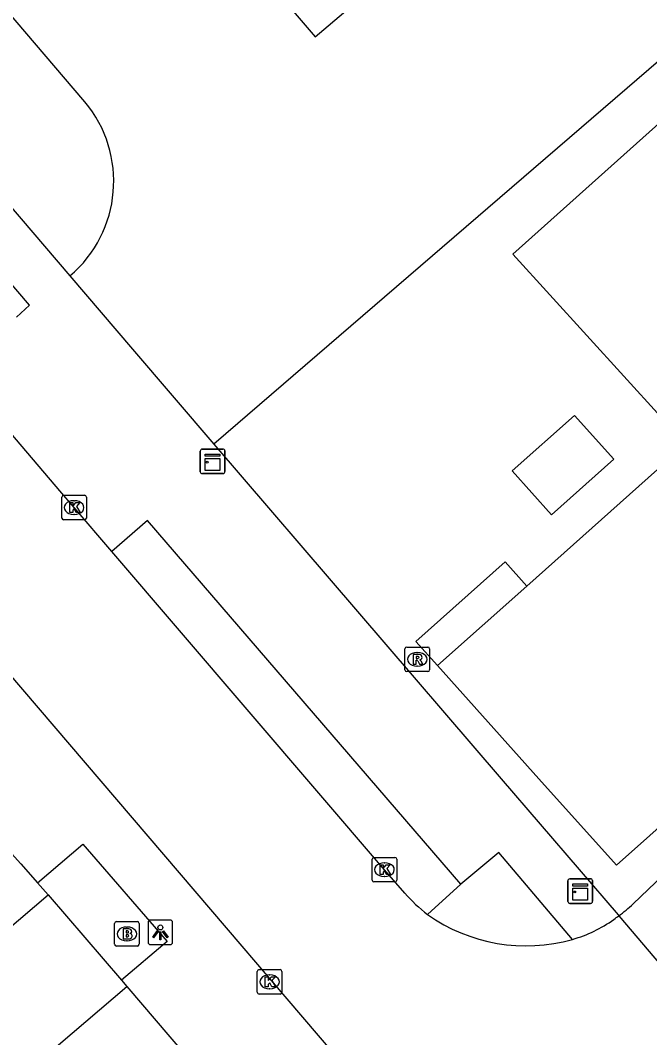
# Model space of a CAD drawing. Extents: x 162172 to 163187, y 382874 to 383684.
# Drawn here: x 162523.12 to 162548.73, y 383239.45 to 383280.9 of the extents above; entities that cross this region are included whole.
import ezdxf

# ---------------------------------------------------------------- set-up
doc = ezdxf.new("R2010")
doc.units = 0
for name, color, linetype in [('IMGEO_Brandkraan', 7, 'Continuous'), ('IMGEO_Groenvoorziening', 7, 'Continuous'), ('IMGEO_Hek', 7, 'Continuous'), ('IMGEO_Kast', 7, 'Continuous'), ('IMGEO_Kolk', 7, 'Continuous'), ('IMGEO_Lichtpunt', 7, 'Continuous'), ('IMGEO_Pand', 7, 'Continuous'), ('IMGEO_Pand_overbouw', 7, 'Continuous'), ('IMGEO_Parkeervlak_open', 7, 'Continuous'), ('IMGEO_Rijbaan_lokaal_open', 7, 'Continuous'), ('IMGEO_Rioolput', 7, 'Continuous'), ('IMGEO_Voetpad_open', 7, 'Continuous')]:
    doc.layers.add(name, color=color, linetype=linetype)

msp = doc.modelspace()

# ---------------------------------------------------------------- linework, layer by layer
at = {"layer": 'IMGEO_Brandkraan'}
for p, q in [((162526.953, 383243.255), (162526.953, 383244.107)), ((162527.028, 383244.181), (162527.88, 383244.181)), ((162527.954, 383244.107), (162527.954, 383243.255)), ((162527.441, 383243.961), (162527.466, 383243.961)), ((162527.88, 383243.181), (162527.028, 383243.181)), ((162527.464, 383243.401), (162527.439, 383243.401))]:
    msp.add_line(p, q, dxfattribs=at)
for points in [[(162526.953, 383243.255), (162526.953, 383244.107)], [(162527.028, 383244.181), (162527.88, 383244.181)], [(162527.954, 383244.107), (162527.954, 383243.255)], [(162527.301, 383243.881), (162527.301, 383243.481), (162527.514, 383243.481)], [(162527.532, 383243.881), (162527.301, 383243.881)], [(162527.48, 383243.8), (162527.426, 383243.8), (162527.426, 383243.724)], [(162527.426, 383243.724), (162527.479, 383243.724)], [(162527.488, 383243.648), (162527.426, 383243.648), (162527.426, 383243.567)], [(162527.426, 383243.567), (162527.488, 383243.567)], [(162527.88, 383243.181), (162527.028, 383243.181)]]:
    msp.add_lwpolyline(points, dxfattribs=at)
for centre, radius, start, end in [((162527.03, 383244.105), 0.0765, 91.552, 178.448), ((162527.03, 383244.105), 0.0765, 91.552, 178.448), ((162527.878, 383244.105), 0.0765, 1.552, 88.448), ((162527.878, 383244.105), 0.0765, 1.552, 88.448), ((162527.481, 383243.762), 0.0379, 267.8285, 90.9355), ((162527.489, 383243.607), 0.0404, 269.8759, 90.5077), ((162527.536, 383243.736), 0.145, 59.4692, 91.5367), ((162527.561, 383243.783), 0.0922, 285.5137, 58.1501), ((162527.566, 383243.591), 0.105, 301.3115, 78.989), ((162527.03, 383243.257), 0.0765, 181.552, 268.448), ((162527.03, 383243.257), 0.0765, 181.552, 268.448), ((162527.52, 383243.732), 0.251, 268.6676, 293.5347), ((162527.878, 383243.257), 0.0765, 271.552, 358.448), ((162527.878, 383243.257), 0.0765, 271.552, 358.448)]:
    msp.add_arc(centre, radius, start, end, dxfattribs=at)
for centre, major_axis, ratio, start_param, end_param in [((162527.44, 383243.681), (-0.387, 0.002), 0.722429, 4.712389, 7.853982), ((162527.465, 383243.681), (-0.39, 0.002), 0.717154, 1.570796, 4.712389)]:
    msp.add_ellipse(centre, major_axis=major_axis, ratio=ratio, start_param=start_param, end_param=end_param, dxfattribs=at)
at = {"layer": 'IMGEO_Groenvoorziening'}
msp.add_lwpolyline([(162525.747, 383277.58), (162518.873, 383285.634)], dxfattribs=at)
msp.add_arc((162521.857, 383274.341), 5.062, 310.3636, 39.7777, dxfattribs=at)
at = {"layer": 'IMGEO_Hek'}
msp.add_lwpolyline([(162566.89, 383294.59), (162530.99, 383263.632)], dxfattribs=at)
at = {"layer": 'IMGEO_Kast'}
for p, q in [((162530.442, 383262.507), (162530.442, 383263.348)), ((162530.442, 383263.348), (162530.442, 383262.507)), ((162530.517, 383263.432), (162531.358, 383263.432)), ((162531.358, 383263.432), (162530.517, 383263.432)), ((162531.442, 383263.357), (162531.442, 383262.516)), ((162531.442, 383262.516), (162531.442, 383263.357)), ((162531.367, 383262.432), (162530.526, 383262.432)), ((162530.526, 383262.432), (162531.367, 383262.432)), ((162545.402, 383244.999), (162545.402, 383245.84)), ((162545.402, 383245.84), (162545.402, 383244.999)), ((162545.477, 383245.924), (162546.318, 383245.924)), ((162546.318, 383245.924), (162545.477, 383245.924)), ((162546.402, 383245.849), (162546.402, 383245.008)), ((162546.402, 383245.008), (162546.402, 383245.849)), ((162546.327, 383244.924), (162545.486, 383244.924)), ((162545.486, 383244.924), (162546.327, 383244.924))]:
    msp.add_line(p, q, dxfattribs=at)
for points in [[(162530.637, 383263.222), (162531.237, 383263.222), (162531.237, 383263.137), (162530.637, 383263.137), (162530.637, 383263.222)], [(162530.637, 383263.047), (162531.237, 383263.047), (162531.237, 383262.558), (162530.637, 383262.558), (162530.637, 383263.047)], [(162545.597, 383245.714), (162546.197, 383245.714), (162546.197, 383245.629), (162545.597, 383245.629), (162545.597, 383245.714)], [(162545.597, 383245.539), (162546.197, 383245.539), (162546.197, 383245.05), (162545.597, 383245.05), (162545.597, 383245.539)]]:
    msp.add_lwpolyline(points, dxfattribs=at)
for centre in [(162530.721, 383262.896), (162545.681, 383245.388)]:
    msp.add_circle(centre, 0.0377, dxfattribs=at)
for centre, start, end in [((162530.52, 383263.354), 92.4484, 184.2845), ((162530.52, 383263.354), 92.4484, 184.2845), ((162531.364, 383263.354), 2.4484, 94.2845), ((162531.364, 383263.354), 2.4484, 94.2845), ((162530.52, 383262.51), 182.4484, 274.2845), ((162530.52, 383262.51), 182.4484, 274.2845), ((162531.364, 383262.51), 272.4484, 4.2845), ((162531.364, 383262.51), 272.4484, 4.2845), ((162545.48, 383245.846), 92.4484, 184.2845), ((162545.48, 383245.846), 92.4484, 184.2845), ((162546.324, 383245.846), 2.4484, 94.2845), ((162546.324, 383245.846), 2.4484, 94.2845), ((162545.48, 383245.002), 182.4484, 274.2845), ((162545.48, 383245.002), 182.4484, 274.2845), ((162546.324, 383245.002), 272.4484, 4.2845), ((162546.324, 383245.002), 272.4484, 4.2845)]:
    msp.add_arc(centre, 0.0779, start, end, dxfattribs=at)
at = {"layer": 'IMGEO_Kolk'}
for p, q in [((162524.805, 383260.622), (162524.805, 383261.474)), ((162524.88, 383261.548), (162525.732, 383261.548)), ((162525.806, 383261.474), (162525.806, 383260.622)), ((162525.293, 383261.328), (162525.318, 383261.328)), ((162525.732, 383260.548), (162524.88, 383260.548)), ((162525.316, 383260.768), (162525.291, 383260.768)), ((162537.436, 383245.87), (162537.436, 383246.722)), ((162537.511, 383246.796), (162538.363, 383246.796)), ((162537.924, 383246.576), (162537.949, 383246.576)), ((162538.437, 383246.722), (162538.437, 383245.87)), ((162538.363, 383245.796), (162537.511, 383245.796)), ((162537.947, 383246.016), (162537.922, 383246.016)), ((162532.761, 383241.301), (162532.761, 383242.153)), ((162532.836, 383242.227), (162533.688, 383242.227)), ((162533.249, 383242.007), (162533.274, 383242.007)), ((162533.762, 383242.153), (162533.762, 383241.301)), ((162533.688, 383241.227), (162532.836, 383241.227)), ((162533.272, 383241.447), (162533.247, 383241.447))]:
    msp.add_line(p, q, dxfattribs=at)
for points in [[(162524.805, 383260.622), (162524.805, 383261.474)], [(162524.88, 383261.548), (162525.732, 383261.548)], [(162525.806, 383261.474), (162525.806, 383260.622)], [(162525.126, 383261.248), (162525.249, 383261.248), (162525.249, 383261.097), (162525.379, 383261.248), (162525.543, 383261.248), (162525.397, 383261.097), (162525.55, 383260.848), (162525.398, 383260.848), (162525.313, 383261.012), (162525.249, 383260.945), (162525.249, 383260.848), (162525.126, 383260.848), (162525.126, 383261.248)], [(162525.732, 383260.548), (162524.88, 383260.548)], [(162537.436, 383245.87), (162537.436, 383246.722)], [(162537.511, 383246.796), (162538.363, 383246.796)], [(162537.757, 383246.496), (162537.88, 383246.496), (162537.88, 383246.345), (162538.01, 383246.496), (162538.174, 383246.496), (162538.028, 383246.345), (162538.181, 383246.096), (162538.029, 383246.096), (162537.944, 383246.26), (162537.88, 383246.193), (162537.88, 383246.096), (162537.757, 383246.096), (162537.757, 383246.496)], [(162538.437, 383246.722), (162538.437, 383245.87)], [(162538.363, 383245.796), (162537.511, 383245.796)], [(162532.761, 383241.301), (162532.761, 383242.153)], [(162532.836, 383242.227), (162533.688, 383242.227)], [(162533.082, 383241.927), (162533.205, 383241.927), (162533.205, 383241.776), (162533.335, 383241.927), (162533.499, 383241.927), (162533.353, 383241.776), (162533.506, 383241.527), (162533.354, 383241.527), (162533.269, 383241.691), (162533.205, 383241.624), (162533.205, 383241.527), (162533.082, 383241.527), (162533.082, 383241.927)], [(162533.762, 383242.153), (162533.762, 383241.301)], [(162533.688, 383241.227), (162532.836, 383241.227)]]:
    msp.add_lwpolyline(points, dxfattribs=at)
for centre, start, end in [((162524.882, 383261.472), 91.552, 178.448), ((162524.882, 383261.472), 91.552, 178.448), ((162525.73, 383261.472), 1.552, 88.448), ((162525.73, 383261.472), 1.552, 88.448), ((162524.882, 383260.624), 181.552, 268.448), ((162524.882, 383260.624), 181.552, 268.448), ((162525.73, 383260.624), 271.552, 358.448), ((162525.73, 383260.624), 271.552, 358.448), ((162537.513, 383246.72), 91.552, 178.448), ((162537.513, 383246.72), 91.552, 178.448), ((162538.361, 383246.72), 1.552, 88.448), ((162538.361, 383246.72), 1.552, 88.448), ((162537.513, 383245.872), 181.552, 268.448), ((162537.513, 383245.872), 181.552, 268.448), ((162538.361, 383245.872), 271.552, 358.448), ((162538.361, 383245.872), 271.552, 358.448), ((162532.838, 383242.151), 91.552, 178.448), ((162532.838, 383242.151), 91.552, 178.448), ((162533.686, 383242.151), 1.552, 88.448), ((162533.686, 383242.151), 1.552, 88.448), ((162532.838, 383241.303), 181.552, 268.448), ((162532.838, 383241.303), 181.552, 268.448), ((162533.686, 383241.303), 271.552, 358.448), ((162533.686, 383241.303), 271.552, 358.448)]:
    msp.add_arc(centre, 0.0765, start, end, dxfattribs=at)
for centre, major_axis, ratio, start_param, end_param in [((162525.292, 383261.048), (-0.387, 0.002), 0.722429, 4.712389, 7.853982), ((162525.317, 383261.048), (-0.39, 0.002), 0.717154, 1.570796, 4.712389), ((162537.923, 383246.296), (-0.387, 0.002), 0.722429, 4.712389, 7.853982), ((162537.948, 383246.296), (-0.39, 0.002), 0.717154, 1.570796, 4.712389), ((162533.248, 383241.727), (-0.387, 0.002), 0.722429, 4.712389, 7.853982), ((162533.273, 383241.727), (-0.39, 0.002), 0.717154, 1.570796, 4.712389)]:
    msp.add_ellipse(centre, major_axis=major_axis, ratio=ratio, start_param=start_param, end_param=end_param, dxfattribs=at)
at = {"layer": 'IMGEO_Lichtpunt'}
for p, q in [((162528.318, 383244.146), (162528.318, 383243.339)), ((162528.318, 383244.146), (162528.318, 383243.339)), ((162529.22, 383244.241), (162528.412, 383244.241)), ((162529.22, 383244.241), (162528.412, 383244.241)), ((162529.314, 383243.339), (162529.314, 383244.146)), ((162529.314, 383243.339), (162529.314, 383244.146)), ((162528.412, 383243.245), (162529.22, 383243.245)), ((162528.412, 383243.245), (162529.22, 383243.245))]:
    msp.add_line(p, q, dxfattribs=at)
for points in [[(162528.692, 383243.81), (162528.731, 383243.782), (162528.543, 383243.52), (162528.505, 383243.547), (162528.692, 383243.81)], [(162528.794, 383243.762), (162528.841, 383243.762), (162528.841, 383243.44), (162528.794, 383243.44), (162528.794, 383243.762)], [(162528.904, 383243.782), (162528.942, 383243.809), (162529.129, 383243.547), (162529.09, 383243.519), (162528.904, 383243.782)]]:
    msp.add_lwpolyline(points, dxfattribs=at)
msp.add_circle((162528.817, 383243.944), 0.0994, dxfattribs=at)
for centre, start, end in [((162528.412, 383244.146), 90, 180), ((162528.412, 383244.146), 90, 180), ((162529.22, 383244.146), 0, 90), ((162529.22, 383244.146), 0, 90), ((162528.412, 383243.339), 180, 270), ((162528.412, 383243.339), 180, 270), ((162529.22, 383243.339), 270, 0), ((162529.22, 383243.339), 270, 360)]:
    msp.add_arc(centre, 0.0946, start, end, dxfattribs=at)
at = {"layer": 'IMGEO_Pand'}
for points in [[(162526.152, 383287.2), (162527.886, 383288.683), (162535.123, 383280.224), (162538.923, 383283.475), (162543.823, 383287.668), (162536.45, 383296.285), (162538.235, 383297.812), (162539.061, 383296.846), (162539.316, 383297.063), (162538.765, 383297.707)], [(162563.805, 383289.877), (162569.738, 383283.137), (162570.003, 383282.837), (162549.431, 383264.471), (162549.187, 383264.74), (162543.155, 383271.372), (162563.805, 383289.877)], [(162553.99, 383267.009), (162554.279, 383266.685), (162561.282, 383258.853), (162551.332, 383250), (162547.375, 383246.479), (162544.223, 383250), (162540.096, 383254.61), (162543.729, 383257.852), (162553.99, 383267.009)], [(162547.268, 383263.021), (162544.732, 383260.757), (162543.14, 383262.54), (162545.676, 383264.804), (162547.268, 383263.021)]]:
    msp.add_lwpolyline(points, dxfattribs=at)
at = {"layer": 'IMGEO_Pand_overbouw'}
msp.add_lwpolyline([(162543.729, 383257.852), (162542.854, 383258.834), (162539.219, 383255.59), (162540.096, 383254.61)], close=True, dxfattribs=at)
at = {"layer": 'IMGEO_Parkeervlak_open'}
for points in [[(162541.051, 383245.704), (162539.686, 383244.473)], [(162524.252, 383245.266), (162527.229, 383241.79)]]:
    msp.add_lwpolyline(points, dxfattribs=at)
at = {"layer": 'IMGEO_Rijbaan_lokaal_open'}
for points in [[(162572.015, 383196.495), (162571.236, 383197.398), (162559.929, 383210.675), (162544.18, 383229.083), (162520.655, 383256.621), (162467.436, 383318.744), (162464.019, 383322.726)], [(162526.84, 383259.259), (162525.306, 383261.048), (162524.722, 383261.727), (162518.495, 383269.047)], [(162538.77, 383245.341), (162537.937, 383246.296), (162526.84, 383259.259)], [(162563.887, 383259.278), (162553.599, 383250), (162549.897, 383246.662), (162548.054, 383244.9)], [(162547.475, 383244.417), (162550.557, 383240.795)], [(162476.046, 383197.658), (162500, 383218.105), (162527.448, 383241.534)], [(162527.448, 383241.534), (162530.947, 383237.442)]]:
    msp.add_lwpolyline(points, dxfattribs=at)
for centre, radius, start, end in [((162543.47, 383249.384), 6.2, 220.6998, 232.3826), ((162543.66, 383249.578), 6.418, 306.4672, 313.2023), ((162543.693, 383250.1), 6.908, 234.5449, 285.9521), ((162544.01, 383249.023), 5.763, 304.4343, 306.9562), ((162544.134, 383248.612), 5.356, 285.7939, 305.823)]:
    msp.add_arc(centre, radius, start, end, dxfattribs=at)
at = {"layer": 'IMGEO_Rioolput'}
for p, q in [((162538.771, 383254.44), (162538.771, 383255.292)), ((162538.846, 383255.366), (162539.698, 383255.366)), ((162539.772, 383255.292), (162539.772, 383254.44)), ((162539.259, 383255.146), (162539.284, 383255.146)), ((162539.698, 383254.366), (162538.846, 383254.366)), ((162539.282, 383254.586), (162539.257, 383254.586))]:
    msp.add_line(p, q, dxfattribs=at)
for points in [[(162538.771, 383254.44), (162538.771, 383255.292)], [(162538.846, 383255.366), (162539.698, 383255.366)], [(162539.772, 383255.292), (162539.772, 383254.44)], [(162539.36, 383255.064), (162539.108, 383255.066), (162539.108, 383254.666)], [(162539.108, 383254.666), (162539.232, 383254.666), (162539.232, 383254.828), (162539.243, 383254.828)], [(162539.286, 383254.985), (162539.232, 383254.985), (162539.232, 383254.904)], [(162539.232, 383254.904), (162539.284, 383254.904)], [(162539.29, 383254.799), (162539.361, 383254.666), (162539.501, 383254.666), (162539.436, 383254.792)], [(162539.698, 383254.366), (162538.846, 383254.366)]]:
    msp.add_lwpolyline(points, dxfattribs=at)
for centre, radius, start, end in [((162538.848, 383255.29), 0.0765, 91.552, 178.448), ((162538.848, 383255.29), 0.0765, 91.552, 178.448), ((162539.696, 383255.29), 0.0765, 1.552, 88.448), ((162539.696, 383255.29), 0.0765, 1.552, 88.448), ((162539.242, 383254.775), 0.0533, 26.0293, 88.6989), ((162539.268, 383255.093), 0.19, 274.7715, 282.9687), ((162539.292, 383254.889), 0.0964, 77.0061, 93.1865), ((162539.306, 383254.946), 0.0378, 276.6634, 79.6772), ((162539.359, 383254.954), 0.109, 350.3612, 89.416), ((162539.357, 383254.954), 0.112, 277.5842, 350.9817), ((162539.341, 383254.739), 0.108, 29.5134, 73.7905), ((162538.848, 383254.442), 0.0765, 181.552, 268.448), ((162538.848, 383254.442), 0.0765, 181.552, 268.448), ((162539.696, 383254.442), 0.0765, 271.552, 358.448), ((162539.696, 383254.442), 0.0765, 271.552, 358.448)]:
    msp.add_arc(centre, radius, start, end, dxfattribs=at)
for centre, major_axis, ratio, start_param, end_param in [((162539.258, 383254.866), (-0.387, 0.002), 0.722429, 4.712389, 7.853982), ((162539.283, 383254.866), (-0.39, 0.002), 0.717154, 1.570796, 4.712389)]:
    msp.add_ellipse(centre, major_axis=major_axis, ratio=ratio, start_param=start_param, end_param=end_param, dxfattribs=at)
at = {"layer": 'IMGEO_Voetpad_open'}
for points in [[(162504.739, 383294.381), (162525.135, 383270.484)], [(162522.965, 383268.799), (162523.487, 383269.294), (162513.498, 383280.992), (162512.663, 383280.275), (162518.308, 383273.702), (162517.62, 383273.083)], [(162502.879, 383270.089), (162520.008, 383250), (162523.14, 383246.536), (162523.815, 383245.765)], [(162525.135, 383270.484), (162527.679, 383267.506), (162530.99, 383263.632), (162542.685, 383250), (162547.446, 383244.451), (162547.475, 383244.417)], [(162541.051, 383245.704), (162528.293, 383260.524), (162526.84, 383259.259)], [(162523.815, 383245.765), (162525.658, 383247.34), (162529.089, 383243.375), (162527.229, 383241.79)], [(162545.592, 383243.458), (162542.586, 383246.999), (162541.051, 383245.704)], [(162524.252, 383245.266), (162523.815, 383245.765)], [(162499.75, 383224.347), (162500, 383224.561), (162524.252, 383245.266)], [(162527.229, 383241.79), (162527.448, 383241.534)]]:
    msp.add_lwpolyline(points, dxfattribs=at)

doc.saveas('drawing.dxf')
